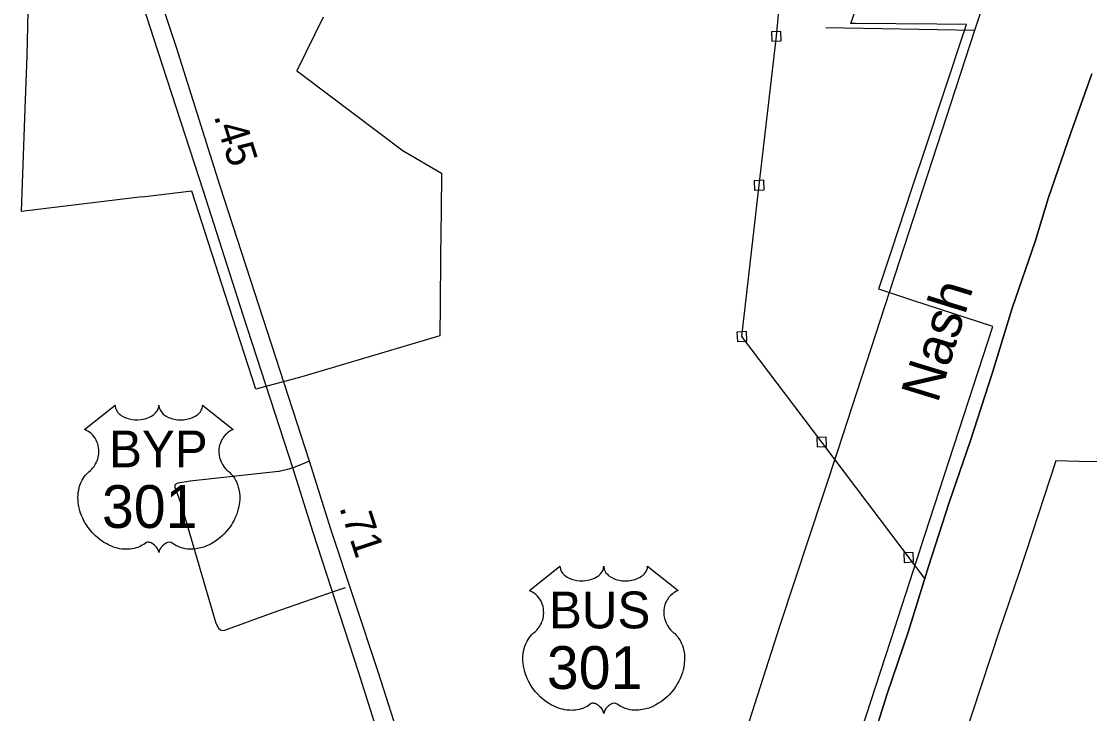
# Model space of a CAD drawing. Extents: x 2220236 to 2384410, y 720751 to 894131.
# Drawn here: x 2347072 to 2351563, y 781927 to 784840 of the extents above; entities that cross this region are included whole.
import ezdxf

# ---------------------------------------------------------------- set-up
doc = ezdxf.new("R2010")
doc.units = 0
doc.layers.add('Default', color=7, linetype='Continuous')

msp = doc.modelspace()

# ---------------------------------------------------------------- linework, layer by layer
at = {"layer": 'Default'}
for p, q in [((2350453.8, 784814), (2351081.3, 784803.5)), ((2348282.9, 782989.3), (2348221.3, 782965.1)), ((2348328.8, 782421.8), (2348392.7, 782444)), ((2348392.7, 782444), (2348435.3, 782458.8))]:
    msp.add_line(p, q, dxfattribs=at)
for points in [[(2350869.9, 782495.5), (2350436.8, 783070.4), (2350101.5, 783514.1), (2350174, 784150.7), (2350246.2, 784777.5), (2350304.8, 785395.9), (2350020.7, 786086.2), (2349800.8, 786581.5), (2349578.7, 787102.6), (2349360.6, 787617.7), (2349132.2, 788154.8)], [(2349423.6, 779733.7), (2349826, 780958.2), (2350004.8, 781494.8), (2350260.7, 782295.8), (2350506.4, 783037.3), (2351081.3, 784803.5), (2351440.4, 785897.5), (2351562, 786262.8)], [(2347364.1, 785590.9), (2347464.9, 785273.3), (2347645.7, 784713.9), (2347836.5, 784127.9), (2348002.5, 783605.1), (2348213.2, 782959.4), (2348297.8, 782690.5), (2348488.6, 782104.6), (2348548.3, 781913.7), (2348694.3, 781477.1), (2348833.7, 781035.6), (2348961.4, 780642.2), (2349006.2, 780487.8), (2349051, 780335.1), (2349069.3, 780262.1), (2349099.2, 780077.8), (2349118.4, 779923.7), (2349131, 779784.6)], [(2349241.6, 779764.7), (2349236, 779845.5), (2349225, 779918.5), (2349206.2, 780010.3), (2349182.1, 780140.9), (2349148.9, 780288.6), (2349077.6, 780519.4), (2349021.2, 780695.3), (2348896.7, 781088.7), (2348770.6, 781480.4), (2348571.5, 782102.9), (2348372.5, 782703.8), (2348282.9, 782989.3), (2348072.1, 783641.6), (2347906.2, 784151.2), (2347723.7, 784730.5), (2347601, 785102.3), (2347504.7, 785391.1), (2347439.5, 785590.9)], [(2350606.8, 781865.9), (2350663, 782038.9), (2350727.2, 782236.4), (2350838.5, 782579), (2350850.8, 782617.1), (2350851.2, 782618.4), (2351157, 783556.1), (2350820.5, 783666.4), (2350769, 783682.6), (2350676.5, 783714), (2350678.2, 783718.9), (2350731.2, 783879.1), (2350816.2, 784135.9), (2350879.8, 784327.2), (2350943.2, 784518.6), (2351045.5, 784827.2), (2350920.5, 784828.3), (2350577.5, 784831.3), (2350559.2, 784831.9), (2350624.2, 785015.2), (2350627.2, 785015.2), (2350697.2, 785196.8)], [(2350606.8, 781865.9), (2350663, 782038.9), (2350727.2, 782236.4), (2350838.5, 782579), (2350850.8, 782617.1), (2350851.2, 782618.4), (2351157, 783556.1), (2350820.5, 783666.4), (2350769, 783682.6), (2350676.5, 783714), (2350678.2, 783718.9), (2350731.2, 783879.1), (2350816.2, 784135.9), (2350879.8, 784327.2), (2350943.2, 784518.6), (2351045.5, 784827.2), (2350920.5, 784828.3), (2350577.5, 784831.3), (2350559.2, 784831.9), (2350624.2, 785015.2), (2350627.2, 785015.2), (2350697.2, 785196.8)], [(2348341.5, 784858.6), (2348230, 784632.2), (2348256.8, 784612.1), (2348677.5, 784295.6), (2348680.2, 784293.6), (2348838, 784201.6), (2348838, 784198.6), (2348836.5, 784044.8), (2348834.8, 783853), (2348834.8, 783846.2), (2348832.8, 783650.1), (2348831.5, 783516.9), (2348251.8, 783344.4), (2348057.8, 783292.5), (2347944, 783644), (2347788.2, 784125.4), (2347579.2, 784100), (2347579.2, 784101.8), (2347072, 784040.8), (2347086.2, 784434.9), (2347095.8, 784696.2), (2347101, 784880.6)], [(2348341.5, 784858.6), (2348230, 784632.2), (2348256.8, 784612.1), (2348677.5, 784295.6), (2348680.2, 784293.6), (2348838, 784201.6), (2348838, 784198.6), (2348836.5, 784044.8), (2348834.8, 783853), (2348834.8, 783846.2), (2348832.8, 783650.1), (2348831.5, 783516.9), (2348251.8, 783344.4), (2348057.8, 783292.5), (2347944, 783644), (2347788.2, 784125.4), (2347579.2, 784100), (2347579.2, 784101.8), (2347072, 784040.8), (2347086.2, 784434.9), (2347095.8, 784696.2), (2347101, 784880.6)], [(2350227.1, 784756.7), (2350267, 784758.3), (2350265.4, 784798.3), (2350225.4, 784796.7), (2350227.1, 784756.7)], [(2350641, 781783.4), (2350712.2, 782010.5), (2350801.4, 782274.6), (2350885.9, 782547.3), (2350972.3, 782816.2), (2351061.6, 783072.7), (2351155.6, 783362.5), (2351238.2, 783633.3), (2351335, 783914.5), (2351391, 784099.8), (2351484.1, 784371.5), (2351572.4, 784619.5)], [(2351572.4, 784619.5), (2351484.1, 784371.5), (2351391, 784099.8), (2351335, 783914.5), (2351238.2, 783633.3), (2351155.6, 783362.5), (2351061.6, 783072.7), (2350972.3, 782816.2), (2350885.9, 782547.3), (2350801.4, 782274.6), (2350712.2, 782010.5), (2350641, 781783.4)], [(2350154.8, 784129.9), (2350194.8, 784131.5), (2350193.1, 784171.5), (2350153.2, 784169.8), (2350154.8, 784129.9)], [(2350082.3, 783493.3), (2350122.3, 783494.9), (2350120.7, 783534.9), (2350080.7, 783533.2), (2350082.3, 783493.3)], [(2350417.6, 783049.6), (2350457.5, 783051.2), (2350455.9, 783091.1), (2350416, 783089.5), (2350417.6, 783049.6)], [(2351987.8, 782979.4), (2351518.5, 782988.2), (2351420.8, 782991.4), (2351296.2, 782609.5), (2351265.8, 782517.7), (2351185.5, 782282.3), (2351030.8, 781810.3)], [(2351987.8, 782979.4), (2351518.5, 782988.2), (2351420.8, 782991.4), (2351296.2, 782609.5), (2351265.8, 782517.7), (2351185.5, 782282.3), (2351030.8, 781810.3)], [(2348156.1, 782947), (2348152.8, 782946.2), (2347782, 782905.3), (2347729.8, 782897.8), (2347722.3, 782894.4), (2347717.8, 782888.8), (2347717.8, 782879.9), (2347742.7, 782811.9), (2347889.4, 782308.2), (2347901.3, 782287.3), (2347909.5, 782280.2), (2347918.5, 782277.6), (2347927.2, 782278.6), (2347938.6, 782282.9), (2348131, 782353), (2348328.8, 782421.8)], [(2348221.3, 782965.1), (2348196.3, 782956.3), (2348156.1, 782947)], [(2350783.4, 782564.1), (2350823.3, 782565.7), (2350821.7, 782605.7), (2350781.7, 782604), (2350783.4, 782564.1)]]:
    msp.add_lwpolyline(points, dxfattribs=at)
for points in [[(2347466, 783225.1), (2347466.4, 783219.7), (2347467.6, 783213.4), (2347468.6, 783210.2), (2347471.6, 783203.9), (2347476.5, 783196.6), (2347483.2, 783189.3), (2347490.9, 783183), (2347496.1, 783179.7), (2347504.9, 783175), (2347514.8, 783170.8), (2347525.9, 783167.6), (2347537.2, 783165.3), (2347549.6, 783164), (2347561.8, 783163.7), (2347575, 783164.7), (2347589.6, 783167.5), (2347596.4, 783169.3), (2347603.9, 783171.9), (2347610.9, 783174.8), (2347618.6, 783178.9), (2347624.7, 783182.8), (2347629.5, 783186.3), (2347636.4, 783192.8), (2347641.8, 783199.6), (2347644.1, 783203.4), (2347646, 783207), (2347648.7, 783214.8), (2347649.5, 783218.2), (2347650, 783225.3), (2347650.5, 783219.4), (2347651.1, 783215.6), (2347652.1, 783212), (2347653.6, 783208.1), (2347656.3, 783202.6), (2347659.4, 783198.1), (2347665.1, 783191.3), (2347668.7, 783188), (2347671.9, 783185.3), (2347680.7, 783179.3), (2347690.9, 783174.1), (2347695.9, 783171.9), (2347701.1, 783170.1), (2347707.6, 783168.1), (2347714.4, 783166.5), (2347721, 783165.4), (2347727.9, 783164.4), (2347734.9, 783163.9), (2347740.6, 783163.7), (2347747.5, 783163.8), (2347754, 783164.2), (2347760.6, 783165), (2347767.9, 783166.2), (2347773.8, 783167.5), (2347781.5, 783169.5), (2347788.5, 783172), (2347794.6, 783174.7), (2347802.6, 783178.9), (2347809.1, 783182.9), (2347813.8, 783186.7), (2347819.4, 783191.9), (2347824.7, 783198), (2347827.8, 783202.5), (2347830, 783207.1), (2347832.1, 783212), (2347833.3, 783217.2), (2347833.9, 783221.6), (2347834.1, 783225.5), (2347962.7, 783123), (2347959.6, 783121.9), (2347952.6, 783118.4), (2347947.1, 783115.2), (2347938.3, 783108.9), (2347934.5, 783105.5), (2347930.7, 783102), (2347927.2, 783098.2), (2347924.1, 783094.6), (2347920.4, 783089.4), (2347917, 783084.3), (2347913.8, 783078.6), (2347911.4, 783073.6), (2347907.4, 783063.3), (2347905.5, 783056.7), (2347904.3, 783051.2), (2347902.8, 783039.7), (2347902.4, 783034.3), (2347902.4, 783028.9), (2347902.7, 783023.2), (2347903.2, 783017.7), (2347904.2, 783012), (2347905.1, 783007), (2347906.7, 783000.8), (2347909, 782993.7), (2347911.8, 782986.8), (2347917.7, 782975.6), (2347925.3, 782964.2), (2347930.7, 782957.8), (2347936, 782952.3), (2347943.9, 782945.7), (2347948.2, 782941.9), (2347953.1, 782936.9), (2347961.2, 782927.6), (2347964.5, 782923.2), (2347967.8, 782918.2), (2347970.8, 782913.1), (2347973.8, 782907.7), (2347976.3, 782902.9), (2347980.8, 782891.9), (2347984.1, 782881.1), (2347985.6, 782875.5), (2347988, 782862.9), (2347988.9, 782856.7), (2347989.9, 782844.4), (2347989.9, 782829.5), (2347988.8, 782815.3), (2347986.1, 782798.8), (2347983.9, 782789), (2347980.6, 782777.5), (2347977.3, 782767.5), (2347971.4, 782752.9), (2347966.2, 782742.2), (2347959.4, 782729.8), (2347954.8, 782722.3), (2347949.4, 782714.2), (2347942.7, 782704.9), (2347934.8, 782695), (2347925.3, 782684.6), (2347917.6, 782677), (2347907.6, 782668), (2347901.5, 782663), (2347892.8, 782656.4), (2347881, 782648.5), (2347869.3, 782641.8), (2347859.3, 782636.7), (2347850.5, 782632.9), (2347839.1, 782628.6), (2347820.2, 782623.3), (2347813.2, 782621.9), (2347805, 782620.7), (2347797.4, 782619.9), (2347789.9, 782619.4), (2347779.9, 782619.4), (2347770, 782620.2), (2347760.5, 782621.6), (2347750.7, 782623.6), (2347740.5, 782626.7), (2347731.2, 782630.3), (2347721.8, 782634.9), (2347705.9, 782645), (2347701.3, 782647.4), (2347698.7, 782648.1), (2347692.5, 782648.4), (2347686.8, 782647.2), (2347680.8, 782644.8), (2347677.3, 782642.9), (2347672.5, 782639.8), (2347668.9, 782636.9), (2347664.5, 782632.7), (2347661.4, 782629.2), (2347659.1, 782626.5), (2347654.6, 782619.4), (2347653, 782616.1), (2347651.4, 782611.8), (2347649.9, 782605.4), (2347647.9, 782613.4), (2347645.5, 782618.8), (2347642.8, 782623.3), (2347639.9, 782627.3), (2347635.5, 782632.5), (2347631.4, 782636.4), (2347626.6, 782640.3), (2347621.4, 782643.5), (2347617.3, 782645.6), (2347613.5, 782647), (2347608.8, 782648.2), (2347605, 782648.5), (2347601.9, 782648.4), (2347597.6, 782647.4), (2347591.8, 782643.2), (2347586.3, 782639.4), (2347580.3, 782635.7), (2347573.2, 782631.9), (2347567.9, 782629.5), (2347561.7, 782627), (2347554.4, 782624.6), (2347546.5, 782622.6), (2347538.4, 782621), (2347531.3, 782619.8), (2347523.6, 782619.1), (2347516.7, 782618.9), (2347509.5, 782619), (2347502.7, 782619.5), (2347494.9, 782620.2), (2347485.2, 782621.6), (2347477.1, 782623.5), (2347468.6, 782625.7), (2347459.9, 782628.5), (2347450.5, 782632.1), (2347438.8, 782637.1), (2347430.7, 782641.3), (2347417.9, 782648.7), (2347402.8, 782659.1), (2347391.5, 782668.3), (2347383.2, 782675.8), (2347370.9, 782688.3), (2347363.8, 782696.4), (2347352.5, 782711), (2347345.3, 782721.6), (2347340.6, 782729.3), (2347333.8, 782741.8), (2347330, 782749.6), (2347325.1, 782761), (2347321.3, 782771.4), (2347318.1, 782781.3), (2347316.4, 782787.6), (2347314, 782798.6), (2347312.5, 782806.4), (2347311, 782817.2), (2347310.2, 782828.5), (2347310.1, 782838.9), (2347310.4, 782847.6), (2347311.4, 782857.7), (2347313.1, 782868.4), (2347315.1, 782877.6), (2347317, 782884.2), (2347319.7, 782892.2), (2347323.3, 782901.1), (2347327.6, 782909.6), (2347331.6, 782916.7), (2347336.7, 782924.3), (2347341.7, 782930.8), (2347348.3, 782937.9), (2347355.1, 782944.4), (2347361.4, 782949.5), (2347368.8, 782956.8), (2347372.7, 782961.2), (2347377.4, 782967.4), (2347381.1, 782973.1), (2347384.1, 782978.2), (2347388, 782985.7), (2347390.3, 782991.3), (2347393.3, 783000), (2347394.8, 783006.1), (2347396.3, 783013.9), (2347397.3, 783021.3), (2347397.7, 783030.5), (2347397.4, 783038.1), (2347396.5, 783046.9), (2347394.8, 783055.5), (2347392.8, 783062.9), (2347389.6, 783071.4), (2347386.7, 783077.6), (2347381.7, 783086.1), (2347376.2, 783093.9), (2347370.6, 783100.3), (2347364.9, 783106), (2347359.4, 783110.2), (2347354.2, 783114), (2347347.7, 783117.9), (2347341.4, 783121), (2347337.4, 783122.6)], [(2349336.5, 782547.6), (2349336.8, 782542.3), (2349338.1, 782535.9), (2349339.1, 782532.7), (2349342.1, 782526.4), (2349346.9, 782519.1), (2349353.7, 782511.9), (2349361.4, 782505.5), (2349366.5, 782502.2), (2349375.3, 782497.5), (2349385.3, 782493.3), (2349396.4, 782490.1), (2349407.7, 782487.8), (2349420, 782486.5), (2349432.3, 782486.2), (2349445.5, 782487.2), (2349460.1, 782490), (2349466.8, 782491.8), (2349474.4, 782494.4), (2349481.3, 782497.3), (2349489, 782501.4), (2349495.2, 782505.3), (2349500, 782508.8), (2349506.8, 782515.4), (2349512.3, 782522.1), (2349514.5, 782525.9), (2349516.5, 782529.6), (2349519.2, 782537.3), (2349520, 782540.7), (2349520.5, 782547.8), (2349520.9, 782541.9), (2349521.6, 782538.1), (2349522.5, 782534.5), (2349524.1, 782530.6), (2349526.8, 782525.2), (2349529.8, 782520.6), (2349535.6, 782513.8), (2349539.1, 782510.5), (2349542.4, 782507.8), (2349551.1, 782501.8), (2349561.4, 782496.7), (2349566.4, 782494.5), (2349571.5, 782492.6), (2349578.1, 782490.7), (2349584.8, 782489.1), (2349591.5, 782487.9), (2349598.3, 782486.9), (2349605.3, 782486.4), (2349611, 782486.2), (2349618, 782486.3), (2349624.5, 782486.7), (2349631.1, 782487.5), (2349638.4, 782488.7), (2349644.2, 782490), (2349652, 782492), (2349658.9, 782494.5), (2349665.1, 782497.2), (2349673.1, 782501.4), (2349679.5, 782505.4), (2349684.2, 782509.2), (2349689.9, 782514.4), (2349695.2, 782520.5), (2349698.3, 782525), (2349700.5, 782529.6), (2349702.5, 782534.5), (2349703.8, 782539.7), (2349704.4, 782544.2), (2349704.5, 782548), (2349833.1, 782445.5), (2349830.1, 782444.4), (2349823.1, 782441), (2349817.6, 782437.7), (2349808.7, 782431.5), (2349804.9, 782428), (2349801.1, 782424.5), (2349797.6, 782420.7), (2349794.5, 782417.1), (2349790.8, 782411.9), (2349787.5, 782406.8), (2349784.2, 782401.1), (2349781.8, 782396.1), (2349777.9, 782385.8), (2349776, 782379.3), (2349774.8, 782373.7), (2349773.2, 782362.2), (2349772.9, 782356.8), (2349772.9, 782351.4), (2349773.2, 782345.7), (2349773.7, 782340.2), (2349774.7, 782334.5), (2349775.6, 782329.5), (2349777.2, 782323.3), (2349779.5, 782316.2), (2349782.3, 782309.3), (2349788.2, 782298.1), (2349795.7, 782286.7), (2349801.1, 782280.3), (2349806.4, 782274.9), (2349814.4, 782268.2), (2349818.7, 782264.4), (2349823.6, 782259.4), (2349831.6, 782250.1), (2349834.9, 782245.7), (2349838.2, 782240.7), (2349841.3, 782235.6), (2349844.3, 782230.2), (2349846.7, 782225.4), (2349851.2, 782214.4), (2349854.5, 782203.7), (2349856.1, 782198), (2349858.5, 782185.4), (2349859.4, 782179.2), (2349860.4, 782166.9), (2349860.4, 782152), (2349859.3, 782137.8), (2349856.6, 782121.4), (2349854.4, 782111.5), (2349851, 782100), (2349847.7, 782090), (2349841.9, 782075.4), (2349836.7, 782064.7), (2349829.9, 782052.3), (2349825.3, 782044.8), (2349819.9, 782036.7), (2349813.1, 782027.4), (2349805.2, 782017.6), (2349795.7, 782007.1), (2349788.1, 781999.5), (2349778, 781990.5), (2349772, 781985.5), (2349763.3, 781979), (2349751.4, 781971.1), (2349739.8, 781964.3), (2349729.8, 781959.2), (2349721, 781955.4), (2349709.6, 781951.1), (2349690.6, 781945.8), (2349683.7, 781944.4), (2349675.5, 781943.2), (2349667.8, 781942.4), (2349660.4, 781942), (2349650.4, 781942), (2349640.4, 781942.7), (2349631, 781944.1), (2349621.2, 781946.1), (2349610.9, 781949.2), (2349601.6, 781952.8), (2349592.2, 781957.5), (2349576.3, 781967.5), (2349571.7, 781969.9), (2349569.1, 781970.6), (2349563, 781970.9), (2349557.2, 781969.7), (2349551.3, 781967.3), (2349547.7, 781965.4), (2349543, 781962.3), (2349539.3, 781959.4), (2349534.9, 781955.2), (2349531.9, 781951.8), (2349529.6, 781949), (2349525.1, 781942), (2349523.5, 781938.6), (2349521.8, 781934.3), (2349520.4, 781927.9), (2349518.3, 781935.9), (2349516, 781941.3), (2349513.2, 781945.8), (2349510.4, 781949.9), (2349505.9, 781955), (2349501.9, 781958.9), (2349497, 781962.8), (2349491.9, 781966), (2349487.7, 781968.1), (2349483.9, 781969.5), (2349479.3, 781970.7), (2349475.5, 781971), (2349472.4, 781970.9), (2349468.1, 781969.9), (2349462.3, 781965.7), (2349456.8, 781961.9), (2349450.8, 781958.2), (2349443.6, 781954.4), (2349438.4, 781952), (2349432.2, 781949.6), (2349424.9, 781947.1), (2349417, 781945.1), (2349408.8, 781943.5), (2349401.7, 781942.3), (2349394, 781941.6), (2349387.1, 781941.4), (2349379.9, 781941.5), (2349373.2, 781942), (2349365.3, 781942.7), (2349355.6, 781944.2), (2349347.6, 781946), (2349339.1, 781948.3), (2349330.3, 781951), (2349321, 781954.6), (2349309.3, 781959.7), (2349301.2, 781963.8), (2349288.3, 781971.2), (2349273.3, 781981.6), (2349261.9, 781990.8), (2349253.6, 781998.3), (2349241.4, 782010.8), (2349234.2, 782018.9), (2349222.9, 782033.5), (2349215.7, 782044.1), (2349211, 782051.8), (2349204.2, 782064.3), (2349200.5, 782072.1), (2349195.6, 782083.5), (2349191.8, 782093.9), (2349188.6, 782103.8), (2349186.9, 782110.1), (2349184.4, 782121.1), (2349182.9, 782129), (2349181.5, 782139.7), (2349180.7, 782151), (2349180.6, 782161.4), (2349180.8, 782170.1), (2349181.8, 782180.2), (2349183.5, 782190.9), (2349185.6, 782200.1), (2349187.4, 782206.7), (2349190.2, 782214.7), (2349193.8, 782223.6), (2349198, 782232.1), (2349202.1, 782239.2), (2349207.2, 782246.8), (2349212.2, 782253.3), (2349218.8, 782260.4), (2349225.6, 782266.9), (2349231.9, 782272), (2349239.3, 782279.3), (2349243.2, 782283.7), (2349247.8, 782289.9), (2349251.6, 782295.6), (2349254.5, 782300.7), (2349258.4, 782308.2), (2349260.8, 782313.8), (2349263.8, 782322.5), (2349265.2, 782328.6), (2349266.8, 782336.4), (2349267.7, 782343.8), (2349268.1, 782353), (2349267.9, 782360.6), (2349266.9, 782369.5), (2349265.2, 782378), (2349263.2, 782385.4), (2349260, 782393.9), (2349257.1, 782400.2), (2349252.2, 782408.6), (2349246.7, 782416.4), (2349241, 782422.8), (2349235.4, 782428.5), (2349229.9, 782432.8), (2349224.7, 782436.5), (2349218.2, 782440.4), (2349211.8, 782443.5), (2349207.9, 782445.1)]]:
    msp.add_lwpolyline(points, close=True, dxfattribs=at)

# ---------------------------------------------------------------- texts
for s, height, rotation, p in [('.45', 125, 287.4867, (2347880.1, 784442)), ('Nash', 164.04, 72.8774, (2350924.4, 783229.7)), ('.71', 125, 288.3323, (2348407.8, 782795.8))]:
    msp.add_text(s, height=height, rotation=rotation, dxfattribs=at).set_placement(p)
for s, height, p in [('BYP', 155, (2347440.7, 782963.7)), ('301', 180, (2347410.8, 782708.9)), ('BUS', 155, (2349290.2, 782286.3)), ('301', 180, (2349281.3, 782031.4))]:
    msp.add_text(s, height=height, dxfattribs=at).set_placement(p)

doc.saveas('drawing.dxf')
